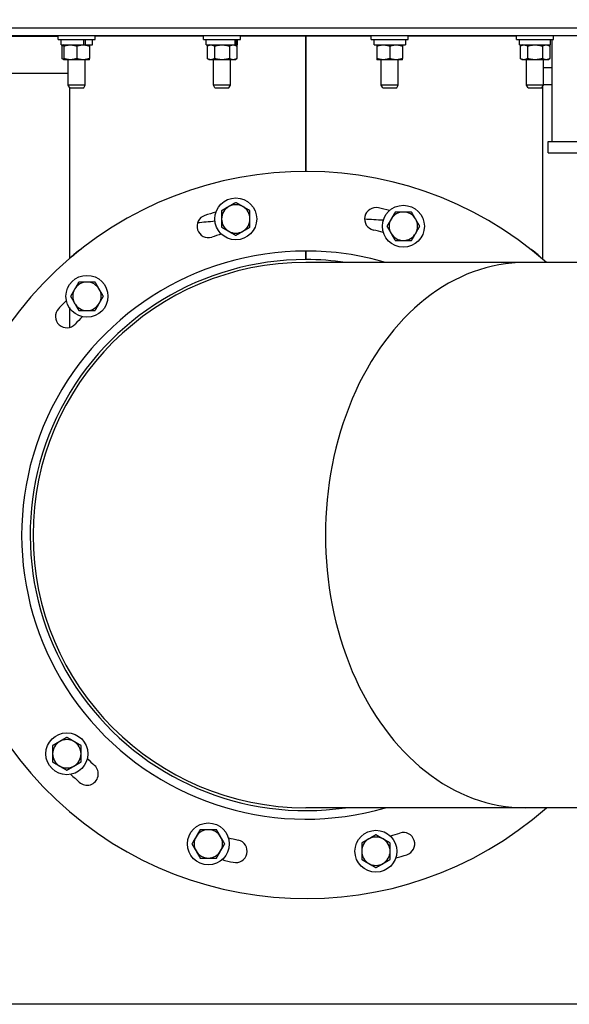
# Model space of a CAD drawing. Header units: inches. Extents: x 24 to 1128, y -94 to 748.
# Tile 464 of 546: x 449 to 461, y 480 to 502. Entities that reach past the tile are written whole.
import ezdxf

# ---------------------------------------------------------------- set-up
doc = ezdxf.new("R2010")
doc.units = ezdxf.units.IN
doc.header["$LTSCALE"] = 32
doc.header["$MEASUREMENT"] = 0
doc.layers.add('Dimension (ANSI)', color=7, linetype='Continuous', lineweight=25)
doc.layers.add('Visible (ANSI)', color=7, linetype='Continuous', lineweight=30)
doc.styles.add('Note Text (ANSI)', font='tahoma.ttf')
doc.dimstyles.new('Architectural (ANSI)', dxfattribs={"dimscale": 32, "dimtxt": 0.125, "dimasz": 0.098425, "dimexe": 0.125, "dimexo": 0.0625, "dimgap": 0.031496, "dimtad": 0, "dimtih": 1, "dimtoh": 1, "dimdec": 4, "dimrnd": 1e-08, "dimzin": 3, "dimdsep": 46, "dimlunit": 4, "dimtxsty": 'Note Text (ANSI)', "dimcen": 0.09, "dimdle": 0.393701, "dimclrd": 256, "dimclre": 256, "dimclrt": 256, "dimadec": 0, "dimazin": 3, "dimtfac": 0.96, "dimtofl": 0, "dimtmove": 0, "dimatfit": 3, "dimfxl": 1, "dimfrac": 2, "dimtolj": 1, "dimtzin": 12, "dimlwd": -1, "dimlwe": -1, "dimarcsym": 0})

# ---------------------------------------------------------------- blocks, each defined once
blk = doc.blocks.new('*D22')
at = {"layer": 'Defpoints', "color": 0, "transparency": 16777216}
for p in [(450.012, 697.62), (363.389, 480.059), (493.915, 480.059)]:
    blk.add_point(p, dxfattribs=at)
at = {"layer": 'Dimension (ANSI)', "transparency": 16777216}
for p, q in [((448.012, 697.62), (359.389, 697.62)), ((363.389, 694.471), (363.389, 595.373)), ((363.389, 483.209), (363.389, 588.307)), ((491.915, 480.059), (359.389, 480.059))]:
    blk.add_line(p, q, dxfattribs=at)
for points in [[(362.864, 694.471), (363.914, 694.471), (363.389, 697.62)], [(362.864, 483.209), (363.914, 483.209), (363.389, 480.059)]]:
    blk.add_solid(points, dxfattribs=at)
at = {"layer": 'Dimension (ANSI)', "transparency": 16777216, "insert": (350.24, 594.365), "char_height": 4, "attachment_point": 1, "style": 'Note Text (ANSI)'}
blk.add_mtext('\\A1;18\'-1 9/16"', dxfattribs=at)

msp = doc.modelspace()

# ---------------------------------------------------------------- linework, layer by layer
at = {"layer": 'Visible (ANSI)'}
for p, q in [((441.69385, 501.54489), (468.19385, 501.54489)), ((462.94385, 501.36559), (446.94385, 501.36559)), ((448.46813, 501.35846), (449.49922, 501.35846)), ((449.49922, 501.28559), (449.49922, 501.36559)), ((450.31222, 501.28559), (450.31222, 501.36559)), ((452.69327, 501.3586), (450.31222, 501.3586)), ((452.69327, 501.28559), (452.69327, 501.36559)), ((453.50627, 501.28559), (453.50627, 501.36559)), ((454.93885, 501.3586), (453.50627, 501.3586)), ((454.93885, 501.3586), (454.93885, 498.38377)), ((454.94885, 501.3586), (454.93885, 501.3586)), ((454.94885, 498.38377), (454.94885, 501.3586)), ((456.38144, 501.3586), (454.94885, 501.3586)), ((456.38144, 501.28559), (456.38144, 501.36559)), ((457.19444, 501.28559), (457.19444, 501.36559)), ((459.57549, 501.3586), (457.19444, 501.3586)), ((459.57549, 501.28559), (459.57549, 501.36559)), ((460.38849, 501.28559), (460.38849, 501.36559)), ((449.49922, 501.28559), (450.31222, 501.28559)), ((449.56172, 501.17059), (449.56172, 501.28559)), ((449.56172, 501.17059), (450.05742, 501.17059)), ((449.62422, 501.17059), (449.58067, 501.14545)), ((449.58067, 501.14545), (449.58067, 500.86773)), ((449.62422, 501.14545), (449.62422, 500.86773)), ((449.90572, 501.14545), (449.90572, 500.86773)), ((450.05742, 501.28559), (450.05742, 501.17059)), ((450.05742, 501.17059), (450.06592, 501.17059)), ((450.06592, 501.17059), (450.09725, 501.17059)), ((450.09725, 501.17059), (450.09725, 501.28559)), ((450.09725, 501.17059), (450.24972, 501.17059)), ((450.18722, 501.14545), (450.18722, 500.86773)), ((450.24972, 501.17059), (450.24972, 501.28559)), ((452.69327, 501.28559), (453.50627, 501.28559)), ((452.75577, 501.17059), (452.75577, 501.28559)), ((452.75577, 501.17059), (453.38551, 501.17059)), ((452.81827, 501.17059), (452.77472, 501.14545)), ((452.77472, 501.14545), (452.77472, 500.86773)), ((452.93724, 501.14545), (452.93724, 500.86773)), ((453.26229, 501.14545), (453.26229, 500.86773)), ((453.38127, 501.17059), (453.42482, 501.14545)), ((453.38551, 501.28559), (453.38551, 501.17059)), ((453.38551, 501.17059), (453.40851, 501.17059)), ((453.40851, 501.17059), (453.40851, 501.28559)), ((453.40851, 501.17059), (453.44377, 501.17059)), ((453.42482, 501.14545), (453.42482, 500.86773)), ((453.44377, 501.17059), (453.44377, 501.28559)), ((456.38144, 501.28559), (457.19444, 501.28559)), ((456.44394, 501.17059), (456.44394, 501.28559)), ((456.44394, 501.17059), (457.13117, 501.17059)), ((456.50644, 501.14545), (456.50644, 500.86773)), ((456.78794, 501.14545), (456.78794, 500.86773)), ((457.06944, 501.14545), (457.06944, 500.86773)), ((457.13117, 501.28559), (457.13117, 501.17059)), ((459.57549, 501.28559), (460.38849, 501.28559)), ((459.63799, 501.17059), (459.63799, 501.28559)), ((459.63799, 501.17059), (460.32599, 501.17059)), ((459.70049, 501.17059), (459.65694, 501.14545)), ((459.65694, 501.14545), (459.65694, 500.86773)), ((459.81947, 501.14545), (459.81947, 500.86773)), ((460.14451, 501.14545), (460.14451, 500.86773)), ((460.26349, 501.17059), (460.30704, 501.14545)), ((460.30704, 501.14545), (460.30704, 500.86773)), ((460.32599, 501.17059), (460.32599, 501.28559)), ((460.3501, 501.28559), (460.3501, 499.04489)), ((449.62422, 500.84259), (449.58067, 500.86773)), ((449.76497, 500.84259), (449.62422, 500.84259)), ((449.71822, 500.28669), (449.71822, 500.84259)), ((450.04647, 500.84259), (449.76497, 500.84259)), ((450.18722, 500.84259), (450.04647, 500.84259)), ((450.09322, 500.28669), (450.09322, 500.84259)), ((452.81827, 500.84259), (452.77472, 500.86773)), ((452.85598, 500.84259), (452.81827, 500.84259)), ((453.09977, 500.84259), (452.85598, 500.84259)), ((452.91227, 500.28669), (452.91227, 500.84259)), ((453.34355, 500.84259), (453.09977, 500.84259)), ((453.28727, 500.28669), (453.28727, 500.84259)), ((453.38127, 500.84259), (453.34355, 500.84259)), ((453.38127, 500.84259), (453.42482, 500.86773)), ((456.64719, 500.84259), (456.50644, 500.84259)), ((456.60044, 500.28669), (456.60044, 500.84259)), ((456.92869, 500.84259), (456.64719, 500.84259)), ((457.06944, 500.84259), (456.92869, 500.84259)), ((456.97544, 500.28669), (456.97544, 500.84259)), ((459.70049, 500.84259), (459.65694, 500.86773)), ((459.7382, 500.84259), (459.70049, 500.84259)), ((459.98199, 500.84259), (459.7382, 500.84259)), ((459.79449, 500.28669), (459.79449, 500.84259)), ((460.22578, 500.84259), (459.98199, 500.84259)), ((460.16949, 500.28669), (460.16949, 500.84259)), ((460.26349, 500.84259), (460.22578, 500.84259)), ((460.26349, 500.84259), (460.30704, 500.86773)), ((448.24913, 500.54489), (449.71822, 500.54489)), ((460.16949, 500.66989), (460.3501, 500.66989)), ((450.09322, 500.28669), (449.71822, 500.28669)), ((449.75205, 500.22419), (449.71822, 500.28669)), ((450.05939, 500.22419), (450.09322, 500.28669)), ((453.28727, 500.28669), (452.91227, 500.28669)), ((452.9461, 500.22419), (452.91227, 500.28669)), ((453.25344, 500.22419), (453.28727, 500.28669)), ((456.97544, 500.28669), (456.60044, 500.28669)), ((456.63427, 500.22419), (456.60044, 500.28669)), ((456.94161, 500.22419), (456.97544, 500.28669)), ((460.16949, 500.28669), (459.79449, 500.28669)), ((459.82832, 500.22419), (459.79449, 500.28669)), ((460.13566, 500.22419), (460.16949, 500.28669)), ((460.16949, 500.29489), (460.3501, 500.29489)), ((449.74415, 500.23877), (449.74415, 496.4635)), ((449.75205, 500.22419), (450.05939, 500.22419)), ((452.9461, 500.22419), (453.25344, 500.22419)), ((456.63427, 500.22419), (456.94161, 500.22419)), ((459.82832, 500.22419), (460.13566, 500.22419)), ((460.14355, 500.23877), (460.14355, 496.4635)), ((460.27198, 499.04489), (464.77198, 499.04489)), ((460.27198, 498.79489), (460.27198, 499.04489)), ((460.27198, 498.79489), (464.77198, 498.79489)), ((454.94454, 496.44591), (454.94454, 496.63341)), ((454.94654, 496.63341), (454.94654, 496.44591)), ((459.76863, 496.38341), (454.94554, 496.38341)), ((468.12246, 496.38341), (459.76863, 496.38341)), ((449.74415, 495.38798), (449.74415, 494.95216)), ((459.76863, 484.38341), (454.94554, 484.38341)), ((468.12246, 484.38341), (459.76863, 484.38341))]:
    msp.add_line(p, q, dxfattribs=at)
for centre in [(453.40332, 497.34024), (457.08795, 497.17851), (450.13148, 495.63798), (449.68965, 485.5714), (452.79976, 483.58903), (456.48439, 483.42731)]:
    msp.add_circle(centre, 0.461, dxfattribs=at)
for centre, radius, start, end in [((454.94385, 490.38377), 8, 48.586442, 311.405686), ((453.40332, 497.34024), 0.3125, 60, 120), ((454.94385, 490.38377), 7.375, 105.548626, 107.513174), ((453.40332, 497.34024), 0.3125, 120, 180), ((453.40332, 497.34024), 0.3125, 0, 60), ((456.48439, 497.34024), 0.25, 77.513174, 257.513174), ((454.94385, 490.38377), 7.375, 75.548626, 77.513174), ((457.08795, 497.17851), 0.3125, 90, 150), ((457.08795, 497.17851), 0.3125, 30, 90), ((452.79976, 497.17851), 0.25, 107.513174, 287.513174), ((453.40332, 497.34024), 0.3125, 180, 240), ((453.40332, 497.34024), 0.3125, 300, 0), ((457.08795, 497.17851), 0.3125, 150, 210), ((457.08795, 497.17851), 0.3125, 330, 30), ((454.94385, 490.38377), 6.875, 105.658038, 107.513174), ((453.40332, 497.34024), 0.3125, 240, 300), ((454.94385, 490.38377), 6.875, 75.658038, 77.513174), ((457.08795, 497.17851), 0.3125, 210, 270), ((457.08795, 497.17851), 0.3125, 270, 330), ((454.94554, 490.38341), 6.25, 90.009167, 286.260205), ((454.94554, 490.38341), 6.25, 73.739795, 89.990833), ((454.94554, 490.38341), 6.0625, 90.009451, 278.234279), ((454.94554, 490.38341), 6, 90, 270), ((454.94554, 490.38341), 6, 90, 270), ((454.94554, 490.38341), 6.0625, 81.765721, 89.990549), ((450.13148, 495.63798), 0.3125, 90, 150), ((450.13148, 495.63798), 0.3125, 30, 90), ((450.13148, 495.63798), 0.3125, 150, 210), ((450.13148, 495.63798), 0.3125, 330, 30), ((454.94385, 490.38377), 7.375, 135.548626, 137.513174), ((449.68965, 495.19615), 0.25, 137.513174, 317.513174), ((450.13148, 495.63798), 0.3125, 210, 270), ((450.13148, 495.63798), 0.3125, 270, 330), ((454.94385, 490.38377), 6.875, 135.658038, 137.513174), ((449.68965, 485.5714), 0.3125, 120, 180), ((449.68965, 485.5714), 0.3125, 60, 120), ((449.68965, 485.5714), 0.3125, 0, 60), ((449.68965, 485.5714), 0.3125, 180, 240), ((449.68965, 485.5714), 0.3125, 300, 0), ((450.13148, 485.12957), 0.25, 227.513174, 47.513174), ((454.94385, 490.38377), 6.875, 225.658038, 227.513174), ((449.68965, 485.5714), 0.3125, 240, 300), ((454.94385, 490.38377), 7.375, 225.548626, 227.513174), ((452.79976, 483.58903), 0.3125, 90, 150), ((452.79976, 483.58903), 0.3125, 30, 90), ((454.94385, 490.38377), 6.875, 285.658038, 287.513174), ((457.08795, 483.58903), 0.25, 287.513174, 107.513174), ((452.79976, 483.58903), 0.3125, 150, 210), ((452.79976, 483.58903), 0.3125, 330, 30), ((454.94385, 490.38377), 6.875, 255.658038, 257.513174), ((453.40332, 483.42731), 0.25, 257.513174, 77.513174), ((456.48439, 483.42731), 0.3125, 120, 180), ((456.48439, 483.42731), 0.3125, 60, 120), ((456.48439, 483.42731), 0.3125, 0, 60), ((452.79976, 483.58903), 0.3125, 210, 270), ((452.79976, 483.58903), 0.3125, 270, 330), ((456.48439, 483.42731), 0.3125, 180, 240), ((456.48439, 483.42731), 0.3125, 300, 0), ((454.94385, 490.38377), 7.375, 255.548626, 257.513174), ((456.48439, 483.42731), 0.3125, 240, 300), ((454.94385, 490.38377), 7.375, 285.548626, 287.513174)]:
    msp.add_arc(centre, radius, start, end, dxfattribs=at)
for centre, major_axis, ratio, start_param, end_param in [((454.94385, 496.36046), (-5.1997, 0), 0.19311493, 5.10689232, 5.18841093), ((454.94385, 496.3616), (5.1997, 0), 0.19289574, 1.96530174, 2.04680944), ((454.94385, 496.3616), (5.1997, 0), 0.19289574, 1.23731405, 1.31996158), ((454.94385, 496.36046), (-5.1997, 0), 0.19311493, 4.37891041, 4.46155404), ((454.94385, 496.3616), (5.1997, 0), 0.19289574, 2.82972589, 2.9871497), ((454.94385, 496.36046), (-5.1997, 0), 0.19311493, 5.97399012, 6.12568538), ((454.94385, 496.3616), (5.1997, 0), 0.19289574, 0.15444296, 0.31186677), ((454.94385, 496.36046), (-5.1997, 0), 0.19311493, 3.29909258, 3.45078784), ((459.76863, 490.38341), (0, -6), 0.73205081, 3.14159265, 6.28318531), ((459.76863, 490.38341), (0, -6), 0.73205081, 3.14159265, 6.28318531)]:
    msp.add_ellipse(centre, major_axis=major_axis, ratio=ratio, start_param=start_param, end_param=end_param, dxfattribs=at)
for points, weights in [([(449.58067, 501.14545), (449.60363, 501.1587), (449.62422, 501.16486)], [1, 1.01965956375, 1.01895290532]), ([(449.62422, 501.17059), (449.62422, 501.17059), (449.62422, 501.14545)], [1, 1.0379548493, 1]), ([(449.62422, 501.14545), (449.69965, 501.17059), (449.76497, 501.17059)], [1, 1.0379548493, 1]), ([(449.76497, 501.17059), (449.83029, 501.17059), (449.90572, 501.14545)], [1, 1.0379548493, 1]), ([(449.90572, 501.14545), (449.98115, 501.17059), (450.04647, 501.17059)], [1, 1.0379548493, 1]), ([(450.04647, 501.17059), (450.11179, 501.17059), (450.18722, 501.14545)], [1, 1.0379548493, 1]), ([(450.18722, 501.14545), (450.18722, 501.17059), (450.18722, 501.17059)], [1, 1.0379548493, 1]), ([(452.77472, 501.14545), (452.81827, 501.17059), (452.85598, 501.17059)], [1, 1.0379548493, 1]), ([(452.85598, 501.17059), (452.8937, 501.17059), (452.93724, 501.14545)], [1, 1.0379548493, 1]), ([(452.93724, 501.14545), (453.02434, 501.17059), (453.09977, 501.17059)], [1, 1.0379548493, 1]), ([(453.09977, 501.17059), (453.1752, 501.17059), (453.26229, 501.14545)], [1, 1.0379548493, 1]), ([(453.26229, 501.14545), (453.30584, 501.17059), (453.34355, 501.17059)], [1, 1.0379548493, 1]), ([(453.34355, 501.17059), (453.38127, 501.17059), (453.42482, 501.14545)], [1, 1.0379548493, 1]), ([(456.50644, 501.17059), (456.50644, 501.17059), (456.50644, 501.14545)], [1, 1.0379548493, 1]), ([(456.50644, 501.14545), (456.58187, 501.17059), (456.64719, 501.17059)], [1, 1.0379548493, 1]), ([(456.64719, 501.17059), (456.71251, 501.17059), (456.78794, 501.14545)], [1, 1.0379548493, 1]), ([(456.78794, 501.14545), (456.86337, 501.17059), (456.92869, 501.17059)], [1, 1.0379548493, 1]), ([(456.92869, 501.17059), (456.99401, 501.17059), (457.06944, 501.14545)], [1, 1.0379548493, 1]), ([(457.06944, 501.14545), (457.06944, 501.17059), (457.06944, 501.17059)], [1, 1.0379548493, 1]), ([(459.65694, 501.14545), (459.70049, 501.17059), (459.7382, 501.17059)], [1, 1.0379548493, 1]), ([(459.7382, 501.17059), (459.77592, 501.17059), (459.81947, 501.14545)], [1, 1.0379548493, 1]), ([(459.81947, 501.14545), (459.90656, 501.17059), (459.98199, 501.17059)], [1, 1.0379548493, 1]), ([(459.98199, 501.17059), (460.05742, 501.17059), (460.14451, 501.14545)], [1, 1.0379548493, 1]), ([(460.14451, 501.14545), (460.18806, 501.17059), (460.22578, 501.17059)], [1, 1.0379548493, 1]), ([(460.22578, 501.17059), (460.26349, 501.17059), (460.30704, 501.14545)], [1, 1.0379548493, 1]), ([(449.62422, 500.84832), (449.60363, 500.85447), (449.58067, 500.86773)], [1.01895290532, 1.01965956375, 1]), ([(449.76497, 500.84259), (449.69965, 500.84259), (449.62422, 500.86773)], [1, 1.0379548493, 1]), ([(449.62422, 500.86773), (449.62422, 500.84259), (449.62422, 500.84259)], [1, 1.0379548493, 1]), ([(449.90572, 500.86773), (449.83029, 500.84259), (449.76497, 500.84259)], [1, 1.0379548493, 1]), ([(450.04647, 500.84259), (449.98115, 500.84259), (449.90572, 500.86773)], [1, 1.0379548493, 1]), ([(450.18722, 500.86773), (450.11179, 500.84259), (450.04647, 500.84259)], [1, 1.0379548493, 1]), ([(450.18722, 500.84259), (450.18722, 500.84259), (450.18722, 500.86773)], [1, 1.0379548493, 1]), ([(452.85598, 500.84259), (452.81827, 500.84259), (452.77472, 500.86773)], [1, 1.0379548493, 1]), ([(452.93724, 500.86773), (452.8937, 500.84259), (452.85598, 500.84259)], [1, 1.0379548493, 1]), ([(453.09977, 500.84259), (453.02434, 500.84259), (452.93724, 500.86773)], [1, 1.0379548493, 1]), ([(453.26229, 500.86773), (453.1752, 500.84259), (453.09977, 500.84259)], [1, 1.0379548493, 1]), ([(453.34355, 500.84259), (453.30584, 500.84259), (453.26229, 500.86773)], [1, 1.0379548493, 1]), ([(453.42482, 500.86773), (453.38127, 500.84259), (453.34355, 500.84259)], [1, 1.0379548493, 1]), ([(456.64719, 500.84259), (456.58187, 500.84259), (456.50644, 500.86773)], [1, 1.0379548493, 1]), ([(456.50644, 500.86773), (456.50644, 500.84259), (456.50644, 500.84259)], [1, 1.0379548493, 1]), ([(456.78794, 500.86773), (456.71251, 500.84259), (456.64719, 500.84259)], [1, 1.0379548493, 1]), ([(456.92869, 500.84259), (456.86337, 500.84259), (456.78794, 500.86773)], [1, 1.0379548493, 1]), ([(457.06944, 500.86773), (456.99401, 500.84259), (456.92869, 500.84259)], [1, 1.0379548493, 1]), ([(457.06944, 500.84259), (457.06944, 500.84259), (457.06944, 500.86773)], [1, 1.0379548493, 1]), ([(459.7382, 500.84259), (459.70049, 500.84259), (459.65694, 500.86773)], [1, 1.0379548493, 1]), ([(459.81947, 500.86773), (459.77592, 500.84259), (459.7382, 500.84259)], [1, 1.0379548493, 1]), ([(459.98199, 500.84259), (459.90656, 500.84259), (459.81947, 500.86773)], [1, 1.0379548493, 1]), ([(460.14451, 500.86773), (460.05742, 500.84259), (459.98199, 500.84259)], [1, 1.0379548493, 1]), ([(460.22578, 500.84259), (460.18806, 500.84259), (460.14451, 500.86773)], [1, 1.0379548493, 1]), ([(460.30704, 500.86773), (460.26349, 500.84259), (460.22578, 500.84259)], [1, 1.0379548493, 1]), ([(453.40332, 497.70108), (453.31959, 497.65274), (453.24707, 497.61087)], [1, 1.0379548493, 1]), ([(453.55957, 497.61087), (453.48706, 497.65274), (453.40332, 497.70108)], [1, 1.0379548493, 1]), ([(453.24707, 497.61087), (453.17456, 497.569), (453.09082, 497.52066)], [1, 1.0379548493, 1]), ([(453.09082, 497.52066), (453.09082, 497.42397), (453.09082, 497.34024)], [1, 1.0379548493, 1]), ([(453.71582, 497.52066), (453.63209, 497.569), (453.55957, 497.61087)], [1, 1.0379548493, 1]), ([(453.71582, 497.34024), (453.71582, 497.42397), (453.71582, 497.52066)], [1, 1.0379548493, 1]), ([(456.90752, 497.49101), (456.85918, 497.40728), (456.81731, 497.33476)], [1, 1.0379548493, 1]), ([(457.08795, 497.49101), (457.00421, 497.49101), (456.90752, 497.49101)], [1, 1.0379548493, 1]), ([(457.26837, 497.49101), (457.17168, 497.49101), (457.08795, 497.49101)], [1, 1.0379548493, 1]), ([(457.35858, 497.33476), (457.31671, 497.40728), (457.26837, 497.49101)], [1, 1.0379548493, 1]), ([(453.09082, 497.34024), (453.09082, 497.2565), (453.09082, 497.15981)], [1, 1.0379548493, 1]), ([(453.71582, 497.15981), (453.71582, 497.2565), (453.71582, 497.34024)], [1, 1.0379548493, 1]), ([(456.81731, 497.33476), (456.77545, 497.26225), (456.7271, 497.17851)], [1, 1.0379548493, 1]), ([(457.44879, 497.17851), (457.40045, 497.26225), (457.35858, 497.33476)], [1, 1.0379548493, 1]), ([(453.09082, 497.15981), (453.17456, 497.11147), (453.24707, 497.0696)], [1, 1.0379548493, 1]), ([(453.24707, 497.0696), (453.31959, 497.02774), (453.40332, 496.97939)], [1, 1.0379548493, 1]), ([(453.40332, 496.97939), (453.48706, 497.02774), (453.55957, 497.0696)], [1, 1.0379548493, 1]), ([(453.55957, 497.0696), (453.63209, 497.11147), (453.71582, 497.15981)], [1, 1.0379548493, 1]), ([(456.7271, 497.17851), (456.77545, 497.09478), (456.81731, 497.02226)], [1, 1.0379548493, 1]), ([(456.81731, 497.02226), (456.85918, 496.94975), (456.90752, 496.86601)], [1, 1.0379548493, 1]), ([(457.26837, 496.86601), (457.31671, 496.94975), (457.35858, 497.02226)], [1, 1.0379548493, 1]), ([(457.35858, 497.02226), (457.40045, 497.09478), (457.44879, 497.17851)], [1, 1.0379548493, 1]), ([(456.90752, 496.86601), (457.00421, 496.86601), (457.08795, 496.86601)], [1, 1.0379548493, 1]), ([(457.08795, 496.86601), (457.17168, 496.86601), (457.26837, 496.86601)], [1, 1.0379548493, 1]), ([(449.95106, 495.95048), (449.90272, 495.86675), (449.86085, 495.79423)], [1, 1.0379548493, 1]), ([(450.13148, 495.95048), (450.04775, 495.95048), (449.95106, 495.95048)], [1, 1.0379548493, 1]), ([(450.3119, 495.95048), (450.21522, 495.95048), (450.13148, 495.95048)], [1, 1.0379548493, 1]), ([(450.40212, 495.79423), (450.36025, 495.86675), (450.3119, 495.95048)], [1, 1.0379548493, 1]), ([(449.86085, 495.79423), (449.81898, 495.72171), (449.77064, 495.63798)], [1, 1.0379548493, 1]), ([(450.49233, 495.63798), (450.44398, 495.72171), (450.40212, 495.79423)], [1, 1.0379548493, 1]), ([(449.77064, 495.63798), (449.81898, 495.55425), (449.86085, 495.48173)], [1, 1.0379548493, 1]), ([(450.40212, 495.48173), (450.44398, 495.55425), (450.49233, 495.63798)], [1, 1.0379548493, 1]), ([(449.86085, 495.48173), (449.90272, 495.40921), (449.95106, 495.32548)], [1, 1.0379548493, 1]), ([(449.95106, 495.32548), (450.04775, 495.32548), (450.13148, 495.32548)], [1, 1.0379548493, 1]), ([(450.13148, 495.32548), (450.21522, 495.32548), (450.3119, 495.32548)], [1, 1.0379548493, 1]), ([(450.3119, 495.32548), (450.36025, 495.40921), (450.40212, 495.48173)], [1, 1.0379548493, 1]), ([(449.5334, 485.84203), (449.46088, 485.80017), (449.37715, 485.75182)], [1, 1.0379548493, 1]), ([(449.37715, 485.75182), (449.37715, 485.65513), (449.37715, 485.5714)], [1, 1.0379548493, 1]), ([(449.68965, 485.93224), (449.60591, 485.8839), (449.5334, 485.84203)], [1, 1.0379548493, 1]), ([(449.8459, 485.84203), (449.77338, 485.8839), (449.68965, 485.93224)], [1, 1.0379548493, 1]), ([(450.00215, 485.75182), (449.91841, 485.80017), (449.8459, 485.84203)], [1, 1.0379548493, 1]), ([(450.00215, 485.5714), (450.00215, 485.65513), (450.00215, 485.75182)], [1, 1.0379548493, 1]), ([(449.37715, 485.5714), (449.37715, 485.48767), (449.37715, 485.39098)], [1, 1.0379548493, 1]), ([(450.00215, 485.39098), (450.00215, 485.48767), (450.00215, 485.5714)], [1, 1.0379548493, 1]), ([(449.37715, 485.39098), (449.46088, 485.34263), (449.5334, 485.30077)], [1, 1.0379548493, 1]), ([(449.8459, 485.30077), (449.91841, 485.34263), (450.00215, 485.39098)], [1, 1.0379548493, 1]), ([(449.5334, 485.30077), (449.60591, 485.2589), (449.68965, 485.21056)], [1, 1.0379548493, 1]), ([(449.68965, 485.21056), (449.77338, 485.2589), (449.8459, 485.30077)], [1, 1.0379548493, 1]), ([(452.61934, 483.90153), (452.571, 483.8178), (452.52913, 483.74528)], [1, 1.0379548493, 1]), ([(452.79976, 483.90153), (452.71603, 483.90153), (452.61934, 483.90153)], [1, 1.0379548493, 1]), ([(452.98019, 483.90153), (452.8835, 483.90153), (452.79976, 483.90153)], [1, 1.0379548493, 1]), ([(453.0704, 483.74528), (453.02853, 483.8178), (452.98019, 483.90153)], [1, 1.0379548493, 1]), ([(456.48439, 483.78815), (456.40065, 483.73981), (456.32814, 483.69794)], [1, 1.0379548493, 1]), ([(456.64064, 483.69794), (456.56812, 483.73981), (456.48439, 483.78815)], [1, 1.0379548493, 1]), ([(452.52913, 483.74528), (452.48726, 483.67277), (452.43892, 483.58903)], [1, 1.0379548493, 1]), ([(452.43892, 483.58903), (452.48726, 483.5053), (452.52913, 483.43278)], [1, 1.0379548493, 1]), ([(453.16061, 483.58903), (453.11226, 483.67277), (453.0704, 483.74528)], [1, 1.0379548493, 1]), ([(453.0704, 483.43278), (453.11226, 483.5053), (453.16061, 483.58903)], [1, 1.0379548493, 1]), ([(456.32814, 483.69794), (456.25562, 483.65608), (456.17189, 483.60773)], [1, 1.0379548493, 1]), ([(456.17189, 483.60773), (456.17189, 483.51104), (456.17189, 483.42731)], [1, 1.0379548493, 1]), ([(456.79689, 483.60773), (456.71315, 483.65608), (456.64064, 483.69794)], [1, 1.0379548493, 1]), ([(456.79689, 483.42731), (456.79689, 483.51104), (456.79689, 483.60773)], [1, 1.0379548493, 1]), ([(452.52913, 483.43278), (452.571, 483.36027), (452.61934, 483.27653)], [1, 1.0379548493, 1]), ([(452.98019, 483.27653), (453.02853, 483.36027), (453.0704, 483.43278)], [1, 1.0379548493, 1]), ([(456.17189, 483.42731), (456.17189, 483.34358), (456.17189, 483.24689)], [1, 1.0379548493, 1]), ([(456.79689, 483.24689), (456.79689, 483.34358), (456.79689, 483.42731)], [1, 1.0379548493, 1]), ([(452.61934, 483.27653), (452.71603, 483.27653), (452.79976, 483.27653)], [1, 1.0379548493, 1]), ([(452.79976, 483.27653), (452.8835, 483.27653), (452.98019, 483.27653)], [1, 1.0379548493, 1]), ([(456.17189, 483.24689), (456.25562, 483.19854), (456.32814, 483.15668)], [1, 1.0379548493, 1]), ([(456.32814, 483.15668), (456.40065, 483.11481), (456.48439, 483.06647)], [1, 1.0379548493, 1]), ([(456.48439, 483.06647), (456.56812, 483.11481), (456.64064, 483.15668)], [1, 1.0379548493, 1]), ([(456.64064, 483.15668), (456.71315, 483.19854), (456.79689, 483.24689)], [1, 1.0379548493, 1])]:
    msp.add_rational_spline(points, weights, degree=2, dxfattribs=at)
for points, knots in [([(454.94885, 499.89257), (454.94719, 499.89258), (454.94552, 499.89259), (454.94219, 499.89259), (454.94052, 499.89258), (454.93885, 499.89257)], [-2.4072030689, -2.4072030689, -2.4072030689, -2.4072030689, -2.3945209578, -2.3945209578, -2.3818388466, -2.3818388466, -2.3818388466, -2.3818388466]), ([(454.93885, 498.64261), (454.94052, 498.6426), (454.94219, 498.64259), (454.94552, 498.64259), (454.94719, 498.6426), (454.94885, 498.64261)], [-7.1962449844, -7.1962449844, -7.1962449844, -7.1962449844, -7.1835628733, -7.1835628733, -7.1708807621, -7.1708807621, -7.1708807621, -7.1708807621])]:
    msp.add_open_spline(points, degree=3, knots=knots, dxfattribs=at)

# ---------------------------------------------------------------- dimensions: what is measured, and where the dimension line sits
at = {"layer": 'Dimension (ANSI)'}
dim = msp.add_linear_dim(base=(363.38871, 480.05891), p1=(450.01179, 697.62041), p2=(493.91529, 480.05891), angle=270, dimstyle='Architectural (ANSI)', override={"dimgap": 0.031496, "dimdec": 4, "dimlfac": 1, "dimtol": 0, "dimlim": 0, "dimtp": 0, "dimtm": 0, "dimtdec": 2, "dimatfit": 1}, dxfattribs=at)
dim.commit()
dim.dimension.update_dxf_attribs({"geometry": '*D22', "text_midpoint": (363.38871, 591.83966), "dimtype": 160})

doc.saveas('drawing.dxf')
